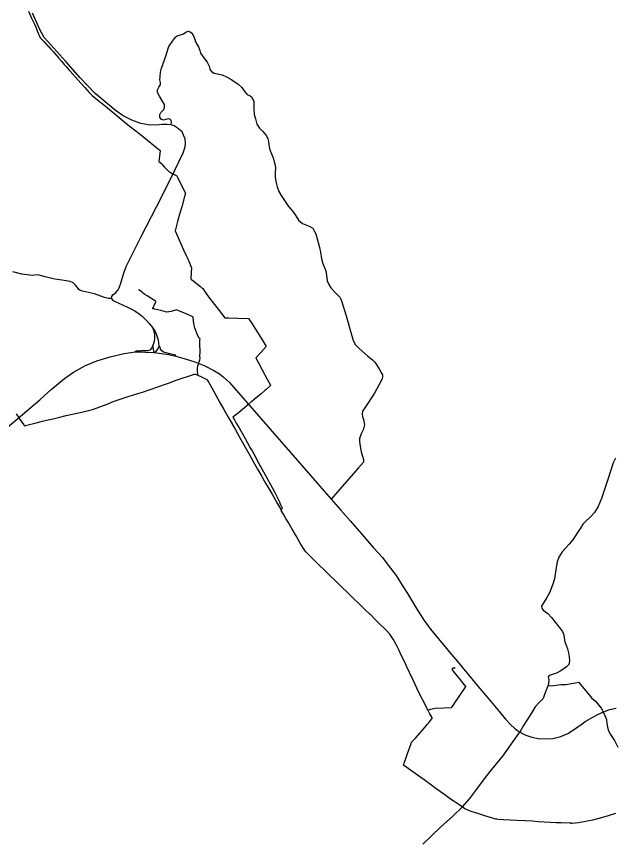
# Model space of a CAD drawing. Extents: x -789162 to -606354, y -1062736 to -945481.
# Drawn here: x -720323 to -717217, y -969889 to -965600 of the extents above; entities that cross this region are included whole.
import ezdxf

# ---------------------------------------------------------------- set-up
doc = ezdxf.new("R2010")
doc.units = 0
for name, color, linetype in [('_SIRSI VZTAHY_SILNICE I TRIDY_STAV', 7, 'Continuous'), ('_SIRSI VZTAHY_SILNICE III TRIDY_STAV', 7, 'Continuous'), ('_SIRSI VZTAHY_VTL PLYNOVOD', 7, 'Continuous')]:
    doc.layers.add(name, color=color, linetype=linetype)

msp = doc.modelspace()

# ---------------------------------------------------------------- linework, layer by layer
at = {"layer": '_SIRSI VZTAHY_SILNICE I TRIDY_STAV'}
for points in [[(-719520.4, -966162.1), (-719541.7, -966159.2), (-719567.6, -966160.5), (-719599.8, -966163.3), (-719640.2, -966161.6), (-719677.8, -966153.7), (-719724.9, -966137.5), (-719769.7, -966113.9), (-719811.5, -966085.2), (-719915, -965999.5), (-719992.9, -965918.2), (-720067.5, -965833.6), (-720161.5, -965729.5), (-720179.4, -965708.2), (-720203.9, -965664.2), (-720240.3, -965582.5)], [(-719830.8, -967061.5), (-719828.8, -967051.8), (-719824, -967043.3), (-719809, -967030.6), (-719795.4, -967017.2), (-719790.2, -967007.2), (-719783, -966983.5), (-719769.5, -966941.5), (-719762.7, -966921.1), (-719752.3, -966892.1), (-719677.5, -966741.2), (-719598.1, -966585.9), (-719522.9, -966439.3), (-719458.6, -966307.3), (-719449.4, -966276.2), (-719447.4, -966256.7), (-719449.4, -966234.7), (-719456.4, -966215.2), (-719464.9, -966197.8), (-719490.4, -966176.2), (-719505.6, -966167), (-719520.4, -966162.1)], [(-719830.8, -967061.5), (-719825.1, -967070.1), (-719814.7, -967076.1), (-719770.1, -967096.6), (-719747.4, -967107.9), (-719710.3, -967126.4), (-719687.2, -967141.9), (-719669.4, -967156.4), (-719649.9, -967175.7), (-719634.8, -967191.3), (-719616.9, -967215.2)], [(-719616.9, -967215.2), (-719613.2, -967227.3), (-719608, -967248.4), (-719607.4, -967268.8), (-719608.7, -967285.1), (-719615.7, -967305.5)], [(-719583.5, -967309.7), (-719585.3, -967292.9), (-719587.2, -967278.7), (-719593.6, -967257), (-719601.4, -967238.3), (-719608.7, -967222.9), (-719616.9, -967215.2)], [(-719615.7, -967305.5), (-719621.5, -967317.3), (-719631.9, -967330.1), (-719643, -967334.2), (-719655.1, -967334.2), (-719678.3, -967333.9), (-719697.3, -967334.6), (-719703.5, -967334.6), (-719708.7, -967339.4)], [(-719609.2, -967342.4), (-719615.7, -967305.5)], [(-720371.7, -967732), (-720203, -967587.4), (-720143.2, -967533.6), (-720073.6, -967476.9), (-720028.3, -967444.9), (-719965.3, -967409.1), (-719907, -967386.3), (-719837.1, -967365.5), (-719765.2, -967348.1), (-719708.7, -967339.4)], [(-719708.7, -967339.4), (-719679.3, -967339.4), (-719654, -967340.8), (-719609.2, -967342.4)], [(-719609.2, -967342.4), (-719596.6, -967334.2), (-719591.1, -967325.6), (-719583.5, -967309.7)], [(-719609.2, -967342.4), (-719583.9, -967345.2), (-719534.9, -967353.4), (-719496.2, -967361.5)], [(-719496.2, -967361.5), (-719498.7, -967356), (-719528.8, -967349.1), (-719547.2, -967344.9), (-719561, -967340.8), (-719570.3, -967333.5), (-719576.2, -967324.9), (-719579, -967314.5), (-719583.5, -967309.7)], [(-719496.2, -967361.5), (-719449.1, -967374.9), (-719398.1, -967391.5), (-719346.5, -967412.3), (-719300.6, -967435.4), (-719271, -967453.1), (-719250.9, -967468.5), (-719219.2, -967498.5), (-718692.1, -968103.2)], [(-718692.1, -968103.2), (-718667.9, -968130.3), (-718642.9, -968158), (-718591.9, -968217.4), (-718533.2, -968283.4), (-718471.6, -968356), (-718424.6, -968406.4), (-718394.9, -968445.3), (-718354.8, -968499.2), (-718317.1, -968557.4), (-718295.2, -968592.9), (-718244, -968679.2), (-718209.7, -968732.4), (-718176.2, -968778.1), (-718134.8, -968827.7), (-718085.1, -968887.4), (-718077.6, -968896.7), (-718036.8, -968944.9), (-717931.1, -969073.8), (-717861, -969154.3), (-717818.9, -969206.5), (-717787.5, -969244.8), (-717757.9, -969275.9), (-717740.8, -969291.7), (-717731.1, -969298.6), (-717712.3, -969310.9)], [(-717712.3, -969310.9), (-717681, -969326.9), (-717651.4, -969338), (-717618.6, -969345), (-717578.8, -969346.5), (-717542, -969344), (-717500.9, -969333.6), (-717464.6, -969318.5), (-717444.7, -969306.7), (-717411.6, -969283.9), (-717390.1, -969268.9), (-717374.5, -969257.1), (-717334, -969233.9), (-717298.4, -969214.5), (-717248.1, -969194.2), (-717213.3, -969186.3)]]:
    msp.add_lwpolyline(points, dxfattribs=at)
at = {"layer": '_SIRSI VZTAHY_SILNICE III TRIDY_STAV'}
for points in [[(-719520.4, -966162.1), (-719519.9, -966144.2), (-719524.8, -966134.4), (-719534.4, -966130.5), (-719548.4, -966134.4), (-719560.9, -966137.2), (-719573, -966132.9), (-719580.7, -966121.3), (-719580.7, -966108.3), (-719574.4, -966098.2), (-719558.5, -966081.8), (-719555.6, -966069.3), (-719556.6, -966056.7), (-719563.8, -966042.8), (-719582, -966012.6), (-719591.3, -965994.1), (-719591.8, -965980.6), (-719584.7, -965966.8), (-719577.9, -965956.5), (-719576.3, -965949.9), (-719576.3, -965941.4), (-719579.2, -965927.6), (-719578.2, -965913.3), (-719576.3, -965888), (-719571, -965867.6), (-719547.4, -965800.8), (-719538.8, -965771.1), (-719532.9, -965754.9), (-719514.6, -965727.9), (-719498.5, -965707.5), (-719490.6, -965700.6), (-719472.8, -965695.1), (-719457.8, -965689.4), (-719444.3, -965680.3), (-719432.2, -965675.9), (-719422, -965679.2), (-719414.1, -965685.8), (-719408.5, -965693.2), (-719401.9, -965707.8), (-719393.2, -965734), (-719377.8, -965759.9), (-719372.4, -965775.2), (-719369.2, -965790.4), (-719351.7, -965813.8), (-719334.5, -965836.6), (-719322.9, -965860.6), (-719320.2, -965874.7), (-719311.7, -965885.3), (-719297.7, -965893.5), (-719256.7, -965902.8), (-719233.4, -965912), (-719206.4, -965927.7), (-719173.8, -965950.7), (-719154, -965967.9), (-719138.7, -965990.9), (-719126.2, -966004.1), (-719112.3, -966011.7), (-719103.9, -966016.2), (-719096.9, -966027.9), (-719092.9, -966040.1), (-719093.2, -966076.6), (-719090.5, -966107.3), (-719084.2, -966130.5), (-719077.3, -966157.8), (-719063.4, -966178.2), (-719046.3, -966196.6), (-719035.1, -966207.9), (-719027.3, -966219), (-719019.1, -966233.2), (-719016.4, -966248.6), (-719013, -966275.1), (-719009, -966291.5), (-718992.6, -966333.3), (-718986.5, -966352.6), (-718981.8, -966370.6), (-718980.4, -966386.4), (-718981, -966409.5), (-718981.5, -966434.1), (-718978.3, -966453.9), (-718974.4, -966469), (-718971.2, -966483), (-718963, -966507.1), (-718951.3, -966527.2), (-718911.9, -966585.6), (-718889.2, -966613.2), (-718874.4, -966634.3), (-718860.6, -966656.1), (-718839.8, -966672.8), (-718805.1, -966686.3), (-718787.2, -966697.9), (-718777.2, -966714.1), (-718771.5, -966727.6), (-718765, -966746.6), (-718751.6, -966797.2), (-718747.2, -966822.2), (-718742.3, -966856.5), (-718734.2, -966880.1), (-718719.3, -966919.1), (-718713.5, -966954.3), (-718711.4, -966969.8), (-718705.8, -966986.5), (-718693.6, -967006.9), (-718669.1, -967032.9), (-718646.6, -967055.6), (-718640.6, -967065.3), (-718635.2, -967078.8), (-718613.6, -967153), (-718578, -967280.2), (-718565.6, -967302.1), (-718548.6, -967320.2), (-718501.2, -967361.5), (-718476.4, -967381), (-718465.5, -967392.4), (-718442.7, -967426.7), (-718429.6, -967448.9), (-718425.7, -967458.1), (-718424.9, -967469.8), (-718426.7, -967477.6), (-718429.8, -967486.6), (-718467.1, -967552.7), (-718517.6, -967629.8), (-718528.4, -967647.2), (-718530.7, -967660.3), (-718528.4, -967674.2), (-718523.4, -967689.2), (-718518.4, -967716.6), (-718524.9, -967742.8), (-718535.1, -967764.9), (-718543.9, -967788.2), (-718545.2, -967802), (-718543.4, -967818), (-718536.5, -967857.4), (-718523, -967897.5), (-718523.8, -967910.6), (-718549.2, -967941), (-718624.4, -968025.9), (-718692.1, -968103.2)], [(-719830.8, -967061.5), (-719847, -967061.8), (-719866.1, -967056.6), (-719919.6, -967038.8), (-719981.7, -967023.5), (-719993.9, -967020.3), (-720001.8, -967014.2), (-720007.4, -967005.8), (-720016.6, -966992.8), (-720028.7, -966981.8), (-720044.4, -966974.5), (-720075.4, -966969), (-720124.2, -966962.4), (-720174.5, -966949.7), (-720205.4, -966942), (-720216.2, -966939.9), (-720241.3, -966942.5), (-720254.2, -966942), (-720296.5, -966935.9), (-720342.4, -966923.2)], [(-717216.3, -967889.9), (-717228.3, -967915), (-717256.7, -968000.8), (-717289, -968099.7), (-717306.4, -968140.7), (-717325.2, -968171.5), (-717346.8, -968194.2), (-717373.2, -968219.9), (-717386, -968233.6), (-717399.1, -968252.9), (-717410.1, -968271.6), (-717437.4, -968313.2), (-717456.8, -968336.9), (-717476.3, -968356.4), (-717493.8, -968377), (-717511.3, -968404.2), (-717519.2, -968428.3), (-717524.5, -968457.2), (-717532.4, -968515.9), (-717542.1, -968544.6), (-717550.7, -968567.1), (-717558.3, -968588.2), (-717572, -968612.6), (-717599.9, -968658.9), (-717598.3, -968669.2), (-717591.8, -968678.5), (-717568.1, -968695.9), (-717548.1, -968717), (-717529.5, -968740.8), (-717510.7, -968765.4), (-717491.6, -968790.1), (-717485.5, -968807.2), (-717480.7, -968836), (-717475.5, -968852), (-717465.9, -968879.2), (-717461.2, -968900.6), (-717457.9, -968921.1), (-717456, -968942.3), (-717459.6, -968960.2), (-717471.2, -968973.2), (-717500.4, -968994.1), (-717522.4, -969005.2), (-717560, -969017.7), (-717565.5, -969023.8), (-717563.3, -969037.8), (-717563.8, -969057), (-717565.9, -969067.6)], [(-717565.9, -969067.6), (-717551.3, -969071), (-717499.3, -969064.2), (-717474.6, -969063.9), (-717424.2, -969055.2), (-717408.8, -969052.4), (-717371.3, -969097.5), (-717341.4, -969133.2), (-717320.6, -969151.4), (-717304.4, -969169.8), (-717291.9, -969186.8), (-717276.5, -969213.7), (-717263.9, -969245.5), (-717261.6, -969267.4), (-717258.3, -969285.8), (-717252.8, -969304.2), (-717241.9, -969324.2), (-717221.3, -969354.9), (-717204.2, -969388.6)], [(-717565.9, -969067.6), (-717585.4, -969116.9), (-717592.4, -969137.4), (-717612, -969158.3), (-717634.2, -969180), (-717653.9, -969215.6), (-717678, -969252.3), (-717694.1, -969277.4), (-717712.3, -969310.9)], [(-718215.8, -969891.8), (-718123.5, -969804.3), (-718060.9, -969747.2), (-718010.7, -969698.4), (-717972.9, -969655.1), (-717935.7, -969607.6), (-717891, -969547), (-717866.2, -969515.4), (-717801.6, -969436.3), (-717758.9, -969377.8), (-717736.2, -969343.4), (-717712.3, -969310.9)]]:
    msp.add_lwpolyline(points, dxfattribs=at)
at = {"layer": '_SIRSI VZTAHY_VTL PLYNOVOD'}
for points in [[(-720261.6, -965572.6), (-720245.3, -965607.4), (-720230.7, -965639.5), (-720223.6, -965655.3), (-720215.4, -965673.5), (-720212.2, -965682.5), (-720211.6, -965684.3), (-720208.4, -965691.4), (-720203.8, -965702.1), (-720202.1, -965706), (-720200.4, -965708.3), (-720197.4, -965712.6), (-720196.4, -965714), (-720192.8, -965717.5), (-720189, -965721.7), (-720181.7, -965729.4), (-720168.9, -965742.9), (-720166.2, -965745.7), (-720164.6, -965747.6), (-720158.4, -965754.4), (-720156.4, -965756.6), (-720144.7, -965769.7), (-720133.8, -965781.8), (-720124.7, -965792.2), (-720114.5, -965803.7), (-720104.4, -965815.3), (-720089.8, -965832), (-720075.6, -965848.4), (-720066, -965859.3), (-720051.3, -965875.9), (-720045.2, -965882.8), (-720019.6, -965911.8), (-719989.2, -965946.1), (-719969.1, -965968.4), (-719959.3, -965979.3), (-719946.8, -965993.1), (-719937, -966002.8), (-719929.1, -966010.6), (-719913.6, -966023.3), (-719891.2, -966041.5), (-719881.5, -966049.3), (-719832.9, -966088.7), (-719801.9, -966114.3), (-719781.1, -966131.6), (-719769.3, -966141.2), (-719738.2, -966166), (-719704.7, -966192.7), (-719677.7, -966214.1), (-719672.4, -966218.3), (-719643.3, -966241.4), (-719594.8, -966280), (-719577.7, -966294.5), (-719584.4, -966351.5), (-719578.3, -966357), (-719572.1, -966362.5), (-719571.4, -966363.3), (-719571.3, -966363.5), (-719571.3, -966363.5), (-719570.9, -966363.8), (-719570.9, -966363.8), (-719570.9, -966363.9), (-719568.3, -966366.8), (-719557.5, -966378.9), (-719557.2, -966379.3), (-719557, -966379.4), (-719556.9, -966379.6), (-719556.8, -966379.6), (-719556.8, -966379.6), (-719556.7, -966379.7), (-719556.7, -966379.8), (-719556.7, -966379.8), (-719556.6, -966379.8), (-719556.6, -966379.8), (-719556.6, -966379.8), (-719556.6, -966379.8), (-719556.6, -966379.8), (-719556.6, -966379.8), (-719556.6, -966379.8), (-719556.6, -966379.8), (-719556.6, -966379.8), (-719556.1, -966380.3), (-719556.1, -966380.3), (-719551.8, -966384.8), (-719531.7, -966405.4), (-719520.5, -966411.1), (-719516.5, -966413.2), (-719506.1, -966418.6), (-719502.3, -966420.5), (-719502.3, -966420.5), (-719492.5, -966425.5), (-719485.2, -966439.4), (-719465.3, -966479.9), (-719447, -966516), (-719451.6, -966533), (-719466.7, -966586.6), (-719476.1, -966620.3), (-719487.9, -966663.4), (-719500.4, -966711.7), (-719486.4, -966743), (-719463.5, -966794.2), (-719456.6, -966809.5), (-719443.1, -966839.6), (-719439, -966848.9), (-719426.4, -966877.1), (-719416.6, -966898.9), (-719415.3, -966901.8), (-719416.9, -966927.8), (-719418.8, -966960.4), (-719416.6, -966962.2), (-719415.5, -966963), (-719415, -966963.5), (-719406.4, -966970.4), (-719406.1, -966970.6), (-719403.2, -966973), (-719394, -966980.4), (-719384.8, -966987.7), (-719373.5, -966996.9), (-719369.2, -967000.4), (-719369.2, -967000.4), (-719366.3, -967002.8), (-719359.6, -967008.5), (-719356.9, -967010.8), (-719356.9, -967010.9), (-719350.2, -967021), (-719347.7, -967024.7), (-719347.6, -967024.8), (-719347.4, -967025.1), (-719336.6, -967041), (-719322, -967061), (-719303.4, -967085.2), (-719277.9, -967118.2), (-719243, -967162.4), (-719241.9, -967162.7), (-719223.8, -967163.1), (-719174.8, -967164.3), (-719120.3, -967165.8), (-719105.3, -967188.5), (-719084.3, -967220.6), (-719057.2, -967262.9), (-719045.8, -967282.1), (-719028.9, -967311.1), (-719056.2, -967341.9), (-719081.4, -967369.7), (-719070.5, -967392.1), (-719049.2, -967431.8), (-719022.7, -967481.4), (-719006.3, -967511.9), (-719006.1, -967513), (-719006.5, -967513.8), (-719008.1, -967515.2), (-719028.6, -967533.9), (-719033.6, -967538.3), (-719056.7, -967558), (-719080.2, -967577.6), (-719091.2, -967586.7), (-719102.2, -967595.8), (-719107.3, -967600.2), (-719107.3, -967600.2), (-719123.3, -967613.8), (-719128.2, -967618), (-719129.1, -967618.9), (-719129.1, -967618.9), (-719141.1, -967629.5), (-719152, -967638.5), (-719173.9, -967656.4), (-719200.7, -967678.2), (-719193.3, -967691.2), (-719190.7, -967695.8), (-719183.5, -967708.2), (-719168.9, -967733.9), (-719160.3, -967749.1), (-719153.7, -967760.7), (-719144.9, -967776), (-719137.8, -967788.4), (-719125, -967810.9), (-719109.1, -967839.7), (-719101.7, -967853), (-719093.3, -967868.3), (-719066.1, -967918.4), (-719024.9, -967993), (-719006.3, -968026.2), (-718987.2, -968061.8), (-718975, -968085.6), (-718965.3, -968106), (-718958.2, -968121.1), (-718957.1, -968123.4), (-718951.9, -968135.6), (-718951.2, -968137.4), (-718948, -968145.4), (-718945.5, -968151.8), (-718947, -968152.6), (-718947, -968152.6), (-718951.4, -968154.8), (-718951.5, -968154.9), (-718952.5, -968155.4), (-718950.7, -968158.8), (-718950, -968158.4), (-718949.5, -968159.4), (-718949.7, -968159.5)], [(-719689.8, -967016.7), (-719689.4, -967016.9), (-719689.4, -967016.9), (-719689.4, -967016.9), (-719689.4, -967016.9), (-719688.6, -967017.4), (-719688.3, -967017.5), (-719688.2, -967017.6)], [(-719688.2, -967017.6), (-719688, -967017.5), (-719687.9, -967017.6), (-719687.8, -967017.7), (-719687.7, -967017.7), (-719687.8, -967017.9)], [(-719688.2, -967017.6), (-719688, -967017.8), (-719687.8, -967017.9)], [(-719383.5, -967456.2), (-719383.5, -967455.8), (-719384.5, -967436.7), (-719384.3, -967422.9), (-719382.8, -967411.6), (-719381.1, -967405.8), (-719377.1, -967394), (-719375.8, -967389.9), (-719372.8, -967380.1), (-719371, -967373.9), (-719371.2, -967371.1), (-719371.7, -967362.5), (-719371.6, -967337.5), (-719371.7, -967296.8), (-719371.8, -967285), (-719371.8, -967279.2), (-719371.8, -967279.2), (-719371.6, -967271.3), (-719375.1, -967266), (-719375.3, -967265.7), (-719380.7, -967258.8), (-719400, -967210.9), (-719400.2, -967210.1), (-719400.2, -967210.1), (-719400.2, -967210), (-719402, -967199.3), (-719404.5, -967181), (-719406.8, -967158.7), (-719408.5, -967157.8), (-719446.3, -967140.4), (-719486.4, -967125.1), (-719486.4, -967125.1), (-719494.2, -967121.6), (-719522, -967128.9), (-719544.7, -967132.9), (-719549.7, -967131.7), (-719575.6, -967124.8), (-719606.5, -967117.7), (-719610.2, -967116.6), (-719615.6, -967115.1), (-719616.3, -967114.8), (-719616.7, -967114.5), (-719616.9, -967113.9), (-719615.6, -967111.5), (-719615.6, -967111.4), (-719614.9, -967110.1), (-719608.5, -967097.5), (-719600.8, -967081.7), (-719600.6, -967081.1), (-719599, -967077.6), (-719602.6, -967075.7), (-719622, -967064.5), (-719646.1, -967048.2), (-719657.9, -967040.7), (-719664.8, -967036.3), (-719666.6, -967035.2), (-719668.7, -967033.9), (-719668.6, -967033.3), (-719668.2, -967032.3), (-719668.3, -967032.3), (-719668.5, -967031.8), (-719669.1, -967031.5), (-719670, -967031.1), (-719670.3, -967030.9), (-719675.8, -967027.2), (-719687.6, -967018), (-719687.8, -967017.9)], [(-720325.7, -967660.8), (-720318.8, -967670.5), (-720311.9, -967680.3), (-720303.8, -967691.6), (-720303.6, -967691.9), (-720285.7, -967717.1), (-720283.3, -967720.8), (-720282.6, -967721.9), (-720281.6, -967722.3), (-720280.7, -967722.3), (-720279.6, -967722), (-720276.4, -967721), (-720249.8, -967714.2), (-720221.4, -967706.9), (-720188.2, -967698.8), (-720166.9, -967693.2), (-720166.9, -967693.2), (-720133.6, -967685.8), (-720105.5, -967678.9), (-720105.5, -967678.9), (-720105.5, -967678.9), (-720065.8, -967669.6), (-720017.2, -967659), (-719977.1, -967650.1), (-719928.5, -967637.5), (-719886.5, -967622.1), (-719844, -967606.2), (-719829.9, -967600.7), (-719829.9, -967600.7), (-719800.9, -967589.9), (-719780.8, -967582.8), (-719770.7, -967579.2), (-719749.2, -967572.4), (-719749.2, -967572.4), (-719716.3, -967562.7), (-719693.3, -967555.8), (-719670.6, -967548.8), (-719630.2, -967534.7), (-719630.2, -967534.7), (-719591.1, -967521), (-719556.6, -967508.4), (-719530.1, -967499.1), (-719500.2, -967488.4), (-719500.1, -967488.4), (-719464.9, -967476.1), (-719435.8, -967466.3), (-719405.3, -967456.2), (-719401.5, -967455.1), (-719400.5, -967455.1), (-719400.2, -967455.1), (-719397.3, -967455.3), (-719391.1, -967456.2), (-719391.1, -967456.2), (-719388.3, -967456.7), (-719385.7, -967458.1), (-719385.6, -967458.1), (-719383.8, -967458.7)], [(-719383.6, -967457.3), (-719384.3, -967457.3), (-719384.3, -967456.8), (-719384.3, -967456.7), (-719384.3, -967456.4), (-719384.2, -967456.1), (-719383.5, -967456.2)], [(-719383.8, -967458.7), (-719383.6, -967457.7), (-719383.6, -967457.3)], [(-719383.8, -967458.7), (-719382.6, -967459.3), (-719363.5, -967469.2), (-719337, -967483.2), (-719333.6, -967485.4), (-719331.9, -967488.1), (-719326.2, -967498.4), (-719310.5, -967526), (-719289, -967564.2), (-719266.5, -967604.4), (-719247.5, -967638), (-719233.4, -967662.8), (-719220.5, -967685.7), (-719205.4, -967712.3), (-719204.5, -967713.7), (-719204.5, -967713.8), (-719189.9, -967740), (-719168.1, -967777.6), (-719143.7, -967820.7), (-719118.7, -967865.5), (-719097, -967903.4), (-719072.8, -967947.2), (-719051.1, -967985.3), (-719038.3, -968007.6), (-719031.5, -968019.6), (-719031.4, -968019.7), (-719018, -968043), (-718997.8, -968077.7), (-718979.9, -968108.8), (-718968.9, -968127.8), (-718954.7, -968153.2), (-718953.7, -968155.1), (-718951.4, -968159.1), (-718951.3, -968159.4)], [(-719383.5, -967456.2), (-719383.5, -967456.5), (-719383.5, -967456.7), (-719383.6, -967457.3)], [(-718950.6, -968159), (-718951.3, -968159.4)], [(-718951.3, -968159.4), (-718950.7, -968160.4), (-718950.1, -968161.5)], [(-718949.7, -968159.5), (-718950.1, -968158.8), (-718950.3, -968158.9), (-718950.6, -968159)], [(-718950.6, -968159), (-718950.4, -968159.4), (-718950.3, -968159.6), (-718950.1, -968159.9), (-718950, -968160.2), (-718950, -968160.2)], [(-718950.1, -968161.5), (-718949.5, -968161.1)], [(-718189.5, -969197.2), (-718189.8, -969196.7), (-718190.4, -969195.2), (-718193.2, -969189.9), (-718208, -969161.8), (-718229.2, -969120.3), (-718229.2, -969120.3), (-718247.5, -969082.8), (-718265, -969045), (-718285, -969002.3), (-718300.4, -968969.8), (-718311.8, -968945.7), (-718311.9, -968945.5), (-718328, -968911.9), (-718340.4, -968885.3), (-718340.5, -968885.2), (-718353.6, -968856.3), (-718369.6, -968828.7), (-718387.1, -968802.9), (-718387.1, -968802.8), (-718408.6, -968780.1), (-718441.6, -968747.2), (-718464.2, -968725.4), (-718488.1, -968702), (-718488.3, -968701.8), (-718515.9, -968675.4), (-718544, -968647.9), (-718577, -968616.4), (-718607.3, -968586.7), (-718607.4, -968586.5), (-718639.1, -968555.6), (-718669.4, -968526.3), (-718701.7, -968494.8), (-718733.2, -968464.6), (-718749.7, -968448.5), (-718749.7, -968448.5), (-718775.4, -968423), (-718797.9, -968400.7), (-718822.2, -968376.1), (-718828.2, -968369.5), (-718830.8, -968365), (-718831, -968364.7), (-718834.7, -968358.2), (-718851.3, -968330.7), (-718873.7, -968293.5), (-718894.2, -968259.1), (-718915.1, -968223.1), (-718915.1, -968223), (-718926.8, -968202.6), (-718938.8, -968181.6), (-718950, -968161.8), (-718950.1, -968161.5)], [(-718950, -968160.2), (-718949.9, -968160.1), (-718949.7, -968160), (-718949.5, -968159.9)], [(-718950, -968160.2), (-718949.7, -968160.7), (-718949.5, -968161.1)], [(-718949.5, -968159.9), (-718949.7, -968159.5)], [(-718949.5, -968161.1), (-718949.2, -968160.9), (-718949, -968160.8), (-718949.5, -968159.9)], [(-718187.1, -969196.2), (-718186.8, -969196.1), (-718175.6, -969192.6), (-718152.2, -969187.7), (-718104.7, -969184.9), (-718069.8, -969182.9), (-718066.6, -969183.1), (-718065.4, -969182.3), (-718059.1, -969172.9), (-718046.1, -969153.6), (-718027.3, -969126.2), (-718010.9, -969101.3), (-717997.7, -969082.9), (-717993.2, -969076.7), (-717992.3, -969074.5), (-718006, -969057.7), (-718025.6, -969033.7), (-718044.3, -969010.7), (-718062.1, -968988.7), (-718065.3, -968984.9), (-718065, -968984.3), (-718061.4, -968981.3), (-718060.8, -968980.9), (-718060.7, -968980.8), (-718060.3, -968980.5), (-718057, -968977.7), (-718055.7, -968976.6), (-718055.4, -968976.5), (-718055.1, -968976.8), (-718052.8, -968980.1)], [(-718048.8, -968978.3), (-718049.3, -968977.6), (-718049.6, -968977.8), (-718052.3, -968979.8)], [(-718052.8, -968980.1), (-718052.6, -968980.3), (-718052.4, -968980.2), (-718052.2, -968980), (-718052.3, -968979.8)], [(-718052.3, -968979.8), (-718052.6, -968979.9), (-718052.8, -968980.1)], [(-717447.2, -969784), (-717448, -969783.9), (-717497.7, -969782.4), (-717526, -969781.3), (-717555.3, -969779.9), (-717586.6, -969778.2), (-717586.9, -969778.2), (-717617.1, -969776.1), (-717647.2, -969774.1), (-717684.5, -969771.7), (-717728, -969769.3), (-717763.6, -969767.6), (-717797.4, -969765.8), (-717825.8, -969764.2), (-717832.4, -969763.6), (-717837.2, -969762.3), (-717860.2, -969755.4), (-717894.6, -969745.3), (-717931, -969734.2), (-717965.1, -969723.3), (-717997.8, -969709.4), (-718005.5, -969704.2), (-718016.7, -969695.9), (-718034.4, -969684.2), (-718067.4, -969662.1), (-718102, -969637.2), (-718124.4, -969621), (-718146.2, -969605.2), (-718146.2, -969605.2), (-718177, -969582.7), (-718209.9, -969558.3), (-718243.8, -969534.2), (-718279.2, -969509.2), (-718310.7, -969487.1), (-718312.6, -969485.8), (-718314.7, -969484.4), (-718315.4, -969483.6), (-718315.7, -969482.7), (-718315.9, -969481.5), (-718314.9, -969478.7), (-718312.8, -969472.8), (-718302.2, -969442.9), (-718294.9, -969421.9), (-718277.3, -969370.2), (-718275.9, -969366.7), (-718275.4, -969365.4), (-718272.8, -969362.4), (-718254.2, -969342.1), (-718232.1, -969317.7), (-718207.8, -969289.2), (-718193.8, -969272.6), (-718187.2, -969264.7), (-718175.6, -969251.2), (-718167.2, -969241.3), (-718166.9, -969240.6), (-718167, -969239.5), (-718167, -969239.5), (-718170.1, -969233.8), (-718178.9, -969217.4), (-718188.2, -969200.1), (-718189.5, -969197.2)], [(-718189.5, -969197.2), (-718188.5, -969196.8), (-718188.1, -969196.6)], [(-718188.1, -969196.6), (-718188.4, -969196), (-718187.9, -969195.8), (-718187.6, -969195.6), (-718187.4, -969195.6), (-718187.1, -969196.2)], [(-718188.1, -969196.6), (-718187.8, -969196.5), (-718187.6, -969196.4), (-718187.1, -969196.2)], [(-717445.6, -969784.1), (-717444.7, -969784.1), (-717443.2, -969784.1), (-717425.4, -969782.3), (-717408.6, -969779.7), (-717408.6, -969779.7), (-717373, -969773.3), (-717333.9, -969765.6), (-717293.7, -969756.2), (-717253.2, -969744.5), (-717214.4, -969732.6)], [(-717447.4, -969787.2), (-717447.4, -969786.4), (-717447.3, -969785.6)], [(-717447.3, -969785.6), (-717447.3, -969785), (-717447.3, -969784.8), (-717447.2, -969784.4)], [(-717447.2, -969784.4), (-717446.8, -969784.4), (-717446.4, -969784.4), (-717446.5, -969785.1), (-717446.5, -969785.7), (-717446.9, -969785.6), (-717447.3, -969785.6)], [(-717447.2, -969784.4), (-717447.2, -969784)], [(-717446.8, -969784), (-717447, -969784), (-717447.2, -969784)], [(-717446.8, -969784), (-717446.8, -969783.6), (-717446.7, -969783.2), (-717445.9, -969783.2), (-717445.5, -969783.2), (-717445.5, -969783.6), (-717445.5, -969783.7), (-717445.6, -969784.1)], [(-717445.6, -969784.1), (-717446.2, -969784), (-717446.4, -969784), (-717446.8, -969784)]]:
    msp.add_lwpolyline(points, dxfattribs=at)

doc.saveas('drawing.dxf')
